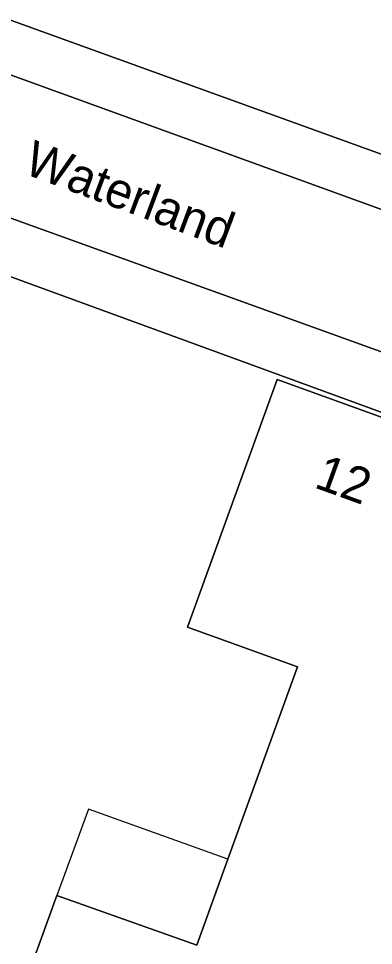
# Model space of a CAD drawing. Extents: x 155275 to 156265, y 382654 to 383635.
# Drawn here: x 155751 to 155760.96, y 382930.69 to 382956.74 of the extents above; entities that cross this region are included whole.
import ezdxf

# ---------------------------------------------------------------- set-up
doc = ezdxf.new("R2010")
doc.units = 0
for name, color, linetype in [('IMGEO_Erf', 7, 'Continuous'), ('IMGEO_Openbare_ruimte_label', 7, 'Continuous'), ('IMGEO_Pand', 7, 'Continuous'), ('IMGEO_Pand_nummerreeks', 7, 'Continuous'), ('IMGEO_Pand_overbouw', 7, 'Continuous'), ('IMGEO_Rijbaan_lokaal_open', 7, 'Continuous'), ('IMGEO_Voetpad_open', 7, 'Continuous')]:
    doc.layers.add(name, color=color, linetype=linetype)

msp = doc.modelspace()

# ---------------------------------------------------------------- linework, layer by layer
at = {"layer": 'IMGEO_Erf'}
for points in [[(155764.351, 382944.523), (155708.405, 382965.011), (155698.641, 382968.533), (155700.85, 382974.779), (155766.739, 382950.921)], [(155687.76, 382939.71), (155755.688, 382914.965), (155758.527, 382922.75), (155759.423, 382925.217), (155758.257, 382925.64), (155757.362, 382923.173), (155756.634, 382921.166), (155749.104, 382923.897), (155752.078, 382932.095), (155756.001, 382930.696), (155756.874, 382933.113), (155758.826, 382938.522), (155755.741, 382939.635), (155758.254, 382946.596), (155763.431, 382944.727), (155762.488, 382941.996), (155765.175, 382941.027), (155765.55, 382942.058)]]:
    msp.add_lwpolyline(points, dxfattribs=at)
at = {"layer": 'IMGEO_Pand'}
msp.add_lwpolyline([(155765.175, 382941.027), (155762.488, 382941.996), (155763.431, 382944.727), (155758.254, 382946.596), (155755.741, 382939.635), (155758.826, 382938.522), (155756.874, 382933.113), (155756.001, 382930.696), (155752.078, 382932.095), (155749.104, 382923.897), (155756.634, 382921.166), (155757.362, 382923.173), (155758.257, 382925.64), (155759.423, 382925.217)], close=True, dxfattribs=at)
at = {"layer": 'IMGEO_Pand_overbouw'}
msp.add_lwpolyline([(155756.874, 382933.113), (155752.96, 382934.526), (155752.078, 382932.095), (155756.001, 382930.696)], close=True, dxfattribs=at)
at = {"layer": 'IMGEO_Rijbaan_lokaal_open'}
msp.add_lwpolyline([(155704.093, 382972.126), (155701.308, 382973.138), (155699.973, 382969.498), (155764.453, 382946.196), (155768.234, 382944.798), (155769.496, 382948.292), (155765.781, 382949.663), (155765.747, 382949.717)], close=True, dxfattribs=at)
at = {"layer": 'IMGEO_Voetpad_open'}
for points in [[(155766.127, 382949.584), (155766.739, 382950.921), (155700.85, 382974.779), (155698.641, 382968.533), (155708.405, 382965.011), (155764.351, 382944.523)], [(155699.973, 382969.498), (155701.308, 382973.138), (155704.093, 382972.126), (155765.747, 382949.717)], [(155764.453, 382946.196), (155699.973, 382969.498)]]:
    msp.add_lwpolyline(points, dxfattribs=at)

# ---------------------------------------------------------------- texts
at = {"layer": 'IMGEO_Openbare_ruimte_label'}
msp.add_text('Waterland', height=1, rotation=339.5177, dxfattribs=at).set_placement((155751.1, 382952.404))
at = {"layer": 'IMGEO_Pand_nummerreeks'}
msp.add_text('12', height=1, rotation=340.1494, dxfattribs=at).set_placement((155759.263, 382943.574))

doc.saveas('drawing.dxf')
